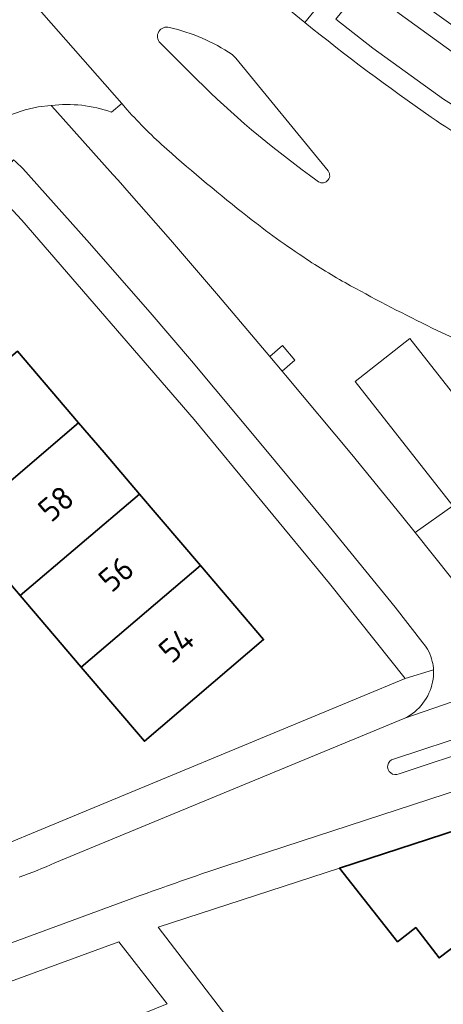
# Model space of a CAD drawing. Extents: x 150256 to 156914, y 461459 to 469481.
# Tile 651 of 656: x 154612 to 154636, y 468194 to 468251. Entities that reach past the tile are written whole.
import ezdxf
from ezdxf.enums import TextEntityAlignment as Align

# ---------------------------------------------------------------- set-up
doc = ezdxf.new("R2010")
doc.units = 0
doc.header["$LTSCALE"] = 0.75
for name, color, linetype, lineweight in [('B-RO-OG-BEBOUWING-GV', 6, 'CONTINUOUS', 35), ('B-RO-OG-BEBOUWING-T18', 1, 'CONTINUOUS', 18), ('B-RO-OG-TERREIN_CULTUURSCHEIDING-GV', 251, 'CONTINUOUS', 18), ('B-RO-VH-VERHARDING_ASFALT-GV', 251, 'CONTINUOUS', 18), ('B-RO-VH-VERHARDING_BETONSTRAATSTEEN-GV', 251, 'CONTINUOUS', 18), ('B-RO-VH-VERHARDING_TEGEL-GV', 251, 'CONTINUOUS', 18)]:
    doc.layers.add(name, color=color, linetype=linetype, lineweight=lineweight)
doc.styles.add('NLCS-ISO-M200-T18', font='NLCS-ISO.ttf', dxfattribs={"height": 360})

msp = doc.modelspace()

# ---------------------------------------------------------------- linework, layer by layer
at = {"layer": 'B-RO-OG-BEBOUWING-GV'}
for points in [[(154615.061, 468227.863), (154611.559, 468231.969), (154604.723, 468226.126), (154608.223, 468222.019)], [(154615.061, 468227.863), (154611.559, 468231.969), (154604.723, 468226.126), (154608.223, 468222.019)], [(154615.061, 468227.863), (154608.223, 468222.019), (154611.716, 468217.919), (154618.563, 468223.756), (154616.528, 468226.142)], [(154615.061, 468227.863), (154608.223, 468222.019), (154611.716, 468217.919), (154618.563, 468223.756), (154616.528, 468226.142)], [(154615.223, 468213.804), (154622.065, 468219.65), (154618.563, 468223.756), (154611.716, 468217.919)], [(154615.223, 468213.804), (154622.065, 468219.65), (154618.563, 468223.756), (154611.716, 468217.919)], [(154615.223, 468213.804), (154618.852, 468209.544), (154625.697, 468215.391), (154622.065, 468219.65)], [(154615.223, 468213.804), (154618.852, 468209.544), (154625.697, 468215.391), (154622.065, 468219.65)], [(154647.286, 468201.15), (154647.192, 468201.276), (154647.508, 468201.518), (154645.286, 468204.4), (154644.968, 468204.157), (154643.39, 468206.221), (154639.82, 468203.435), (154638.581, 468205.022), (154630.066, 468202.251), (154633.392, 468198.022), (154634.436, 468198.83), (154635.783, 468197.091), (154637.838, 468198.651), (154640.105, 468195.695)], [(154647.286, 468201.15), (154647.192, 468201.276), (154647.508, 468201.518), (154645.286, 468204.4), (154644.968, 468204.157), (154643.39, 468206.221), (154639.82, 468203.435), (154638.581, 468205.022), (154630.066, 468202.251), (154633.392, 468198.022), (154634.436, 468198.83), (154635.783, 468197.091), (154637.838, 468198.651), (154640.105, 468195.695)]]:
    msp.add_lwpolyline(points, close=True, dxfattribs=at)
at = {"layer": 'B-RO-OG-TERREIN_CULTUURSCHEIDING-GV'}
for points in [[(154627.241, 468251.552), (154628.07, 468250.877), (154631.218, 468254.758), (154634.238, 468252.394), (154638.138, 468249.575), (154640.105, 468248.332), (154642.123, 468247.273), (154645.184, 468245.972), (154646.463, 468245.505), (154648.349, 468244.919), (154651.897, 468244.038), (154655.51, 468243.425), (154657.455, 468243.242), (154659.458, 468243.206), (154661.262, 468243.27), (154657.896, 468244.122), (154654.756, 468245.125), (154655.105, 468246.172), (154665.309, 468244.078), (154665.04, 468243.44), (154668.76, 468243.708), (154675.921, 468244.866)], [(154627.241, 468251.552), (154628.07, 468250.877), (154631.218, 468254.758), (154634.238, 468252.394), (154638.138, 468249.575), (154640.105, 468248.332), (154642.123, 468247.273), (154645.184, 468245.972), (154646.463, 468245.505), (154648.349, 468244.919), (154651.897, 468244.038), (154655.51, 468243.425), (154657.455, 468243.242), (154659.458, 468243.206), (154661.262, 468243.27), (154657.896, 468244.122), (154654.756, 468245.125), (154655.105, 468246.172), (154665.309, 468244.078), (154665.04, 468243.44), (154668.76, 468243.708), (154675.921, 468244.866)], [(154645, 468240.724), (154645.366, 468241.919), (154643.807, 468242.483), (154640.516, 468243.882), (154638.229, 468245.081), (154636.036, 468246.467), (154631.983, 468249.397), (154629.84, 468251.075), (154631.415, 468253.016), (154633.486, 468251.395), (154637.437, 468248.539), (154639.48, 468247.248), (154641.587, 468246.143), (154644.725, 468244.809), (154646.097, 468244.31), (154646.463, 468245.505), (154645.184, 468245.972), (154642.123, 468247.273), (154640.105, 468248.332), (154638.138, 468249.575), (154634.238, 468252.394), (154631.218, 468254.758), (154628.07, 468250.877)], [(154645, 468240.724), (154645.366, 468241.919), (154643.807, 468242.483), (154640.516, 468243.882), (154638.229, 468245.081), (154636.036, 468246.467), (154631.983, 468249.397), (154629.84, 468251.075), (154631.415, 468253.016), (154633.486, 468251.395), (154637.437, 468248.539), (154639.48, 468247.248), (154641.587, 468246.143), (154644.725, 468244.809), (154646.097, 468244.31), (154646.463, 468245.505), (154645.184, 468245.972), (154642.123, 468247.273), (154640.105, 468248.332), (154638.138, 468249.575), (154634.238, 468252.394), (154631.218, 468254.758), (154628.07, 468250.877)], [(154613.492, 468246.105), (154613.692, 468245.865), (154617.041, 468242.138), (154617.333, 468241.806), (154618.1, 468240.934), (154620.35, 468238.375), (154623.112, 468235.166), (154626.063, 468231.672), (154626.783, 468232.294), (154627.499, 468231.457), (154626.769, 468230.836), (154626.965, 468230.604), (154630.759, 468226.042), (154633.624, 468222.535), (154634.414, 468221.548), (154636.579, 468223.077), (154630.957, 468230.229), (154634.102, 468232.701), (154639.85, 468225.387)], [(154613.492, 468246.105), (154613.692, 468245.865), (154617.041, 468242.138), (154617.333, 468241.806), (154618.1, 468240.934), (154620.35, 468238.375), (154623.112, 468235.166), (154626.063, 468231.672), (154626.783, 468232.294), (154627.499, 468231.457), (154626.769, 468230.836), (154626.965, 468230.604), (154630.759, 468226.042), (154633.624, 468222.535), (154634.414, 468221.548), (154636.579, 468223.077), (154630.957, 468230.229), (154634.102, 468232.701), (154639.85, 468225.387)], [(154617.866, 468245.848), (154617.546, 468246.227), (154616.96, 468245.727)], [(154617.866, 468245.848), (154617.546, 468246.227), (154616.96, 468245.727)], [(154636.426, 468232.828), (154635.389, 468233.306)], [(154636.426, 468232.828), (154635.389, 468233.306)], [(154642.952, 468226.029), (154642.711, 468226.065), (154642.015, 468226.916), (154639.85, 468225.387), (154646.294, 468217.189), (154642.225, 468215.893), (154636.579, 468223.077), (154634.414, 468221.548), (154636.522, 468218.913), (154638.127, 468216.865), (154638.924, 468217.487), (154639.605, 468216.583), (154638.89, 468215.892), (154639.384, 468215.262), (154639.441, 468215.152)], [(154642.952, 468226.029), (154642.711, 468226.065), (154642.015, 468226.916), (154639.85, 468225.387), (154646.294, 468217.189), (154642.225, 468215.893), (154636.579, 468223.077), (154634.414, 468221.548), (154636.522, 468218.913), (154638.127, 468216.865), (154638.924, 468217.487), (154639.605, 468216.583), (154638.89, 468215.892), (154639.384, 468215.262), (154639.441, 468215.152)], [(154610.923, 468188.83), (154617.094, 468191.071), (154616.374, 468192.921), (154620.148, 468194.445), (154617.378, 468198.021), (154602.97, 468192.746), (154603.318, 468192.009)], [(154610.923, 468188.83), (154617.094, 468191.071), (154616.374, 468192.921), (154620.148, 468194.445), (154617.378, 468198.021), (154602.97, 468192.746), (154603.318, 468192.009)]]:
    msp.add_lwpolyline(points, dxfattribs=at)
for points in [[(154645.366, 468241.919), (154646.097, 468244.31), (154644.725, 468244.809), (154641.587, 468246.143), (154639.48, 468247.248), (154637.437, 468248.539), (154633.486, 468251.395), (154631.415, 468253.016), (154629.84, 468251.075), (154631.983, 468249.397), (154636.036, 468246.467), (154638.229, 468245.081), (154640.516, 468243.882), (154643.807, 468242.483)], [(154645.366, 468241.919), (154646.097, 468244.31), (154644.725, 468244.809), (154641.587, 468246.143), (154639.48, 468247.248), (154637.437, 468248.539), (154633.486, 468251.395), (154631.415, 468253.016), (154629.84, 468251.075), (154631.983, 468249.397), (154636.036, 468246.467), (154638.229, 468245.081), (154640.516, 468243.882), (154643.807, 468242.483)], [(154639.85, 468225.387), (154634.102, 468232.701), (154630.957, 468230.229), (154636.579, 468223.077)], [(154639.85, 468225.387), (154634.102, 468232.701), (154630.957, 468230.229), (154636.579, 468223.077)]]:
    msp.add_lwpolyline(points, close=True, dxfattribs=at)
for points in [[(154628.07, 468250.877, 0.019187), (154635.335, 468245.432)], [(154628.07, 468250.877, 0.019187), (154635.335, 468245.432)], [(154616.96, 468245.727, 0.114783), (154613.492, 468246.105)], [(154616.96, 468245.727, 0.114783), (154613.492, 468246.105)], [(154618.966, 468244.69, -0.01507), (154617.866, 468245.848)], [(154618.966, 468244.69, -0.01507), (154617.866, 468245.848)], [(154635.335, 468245.432, 0.040358), (154639.98, 468242.751)], [(154635.335, 468245.432, 0.040358), (154639.98, 468242.751)], [(154620.132, 468243.597, -0.014607), (154618.966, 468244.69)], [(154620.132, 468243.597, -0.014607), (154618.966, 468244.69)], [(154624.774, 468239.719, -0.014309), (154620.132, 468243.597)], [(154624.774, 468239.719, -0.014309), (154620.132, 468243.597)], [(154628.169, 468237.266, -0.020484), (154624.774, 468239.719)], [(154628.169, 468237.266, -0.020484), (154624.774, 468239.719)], [(154630.7, 468235.737, -0.021691), (154628.169, 468237.266)], [(154630.7, 468235.737, -0.021691), (154628.169, 468237.266)], [(154635.389, 468233.306, -0.011772), (154630.7, 468235.737)], [(154635.389, 468233.306, -0.011772), (154630.7, 468235.737)]]:
    msp.add_lwpolyline(points, format="xyb", dxfattribs=at)
at = {"layer": 'B-RO-VH-VERHARDING_ASFALT-GV'}
for points in [[(154612.51, 468251.956), (154617.546, 468246.227), (154617.866, 468245.848)], [(154612.51, 468251.956), (154617.546, 468246.227), (154617.866, 468245.848)], [(154628.07, 468250.877), (154627.241, 468251.552)], [(154628.07, 468250.877), (154627.241, 468251.552)], [(154621.888, 468247.581), (154619.76, 468249.704)], [(154621.888, 468247.581), (154619.76, 468249.704)], [(154623.886, 468249.029), (154624.102, 468248.818), (154629.4, 468242.342)], [(154623.886, 468249.029), (154624.102, 468248.818), (154629.4, 468242.342)], [(154617.333, 468241.806), (154617.041, 468242.138), (154613.692, 468245.865), (154613.492, 468246.105), (154612.736, 468246.018), (154611.998, 468245.849), (154611.278, 468245.604), (154610.594, 468245.284), (154609.647, 468244.72), (154608.767, 468244.053), (154607.963, 468243.298), (154608.056, 468243.157)], [(154617.333, 468241.806), (154617.041, 468242.138), (154613.692, 468245.865), (154613.492, 468246.105), (154612.736, 468246.018), (154611.998, 468245.849), (154611.278, 468245.604), (154610.594, 468245.284), (154609.647, 468244.72), (154608.767, 468244.053), (154607.963, 468243.298), (154608.056, 468243.157)], [(154611.322, 468242.977), (154611.459, 468242.87), (154611.866, 468242.471), (154615.542, 468238.36), (154619.17, 468234.206), (154621.554, 468231.412), (154625.637, 468226.538), (154629.464, 468221.907), (154633.26, 468217.25), (154634.857, 468215.207)], [(154611.322, 468242.977), (154611.459, 468242.87), (154611.866, 468242.471), (154615.542, 468238.36), (154619.17, 468234.206), (154621.554, 468231.412), (154625.637, 468226.538), (154629.464, 468221.907), (154633.26, 468217.25), (154634.857, 468215.207)], [(154628.781, 468241.774), (154628.335, 468242.097)], [(154628.781, 468241.774), (154628.335, 468242.097)], [(154639.441, 468215.152), (154639.384, 468215.262), (154638.89, 468215.892), (154638.127, 468216.865), (154636.522, 468218.913), (154634.414, 468221.548), (154633.624, 468222.535), (154630.759, 468226.042), (154626.965, 468230.604), (154626.769, 468230.836), (154626.063, 468231.672), (154623.112, 468235.166), (154620.35, 468238.375), (154618.1, 468240.934), (154617.333, 468241.806)], [(154639.441, 468215.152), (154639.384, 468215.262), (154638.89, 468215.892), (154638.127, 468216.865), (154636.522, 468218.913), (154634.414, 468221.548), (154633.624, 468222.535), (154630.759, 468226.042), (154626.965, 468230.604), (154626.769, 468230.836), (154626.063, 468231.672), (154623.112, 468235.166), (154620.35, 468238.375), (154618.1, 468240.934), (154617.333, 468241.806)], [(154635.389, 468233.306), (154636.426, 468232.828), (154637.425, 468232.403), (154637.527, 468232.363), (154637.617, 468232.302), (154637.694, 468232.222), (154637.752, 468232.127), (154642.015, 468226.916), (154642.711, 468226.065), (154642.952, 468226.029), (154643.609, 468226.507), (154644.836, 468227.399), (154645.399, 468227.809)], [(154635.389, 468233.306), (154636.426, 468232.828), (154637.425, 468232.403), (154637.527, 468232.363), (154637.617, 468232.302), (154637.694, 468232.222), (154637.752, 468232.127), (154642.015, 468226.916), (154642.711, 468226.065), (154642.952, 468226.029), (154643.609, 468226.507), (154644.836, 468227.399), (154645.399, 468227.809)], [(154625.043, 468202.888), (154645.393, 468209.531), (154645.461, 468209.552), (154645.533, 468209.572), (154653.585, 468211.964), (154649.934, 468216.81)], [(154625.043, 468202.888), (154645.393, 468209.531), (154645.461, 468209.552), (154645.533, 468209.572), (154653.585, 468211.964), (154649.934, 468216.81)], [(154649.681, 468216.169), (154643.024, 468214.048), (154633.818, 468210.872), (154613.703, 468202.564)], [(154649.681, 468216.169), (154643.024, 468214.048), (154633.818, 468210.872), (154613.703, 468202.564)], [(154633.818, 468210.872), (154643.024, 468214.048)], [(154633.818, 468210.872), (154643.024, 468214.048)], [(154633.17, 468208.523), (154637.924, 468210.096)], [(154633.17, 468208.523), (154637.924, 468210.096)], [(154638.222, 468209.245), (154633.481, 468207.673)], [(154638.222, 468209.245), (154633.481, 468207.673)], [(154604.003, 468195.306), (154618.55, 468200.652)], [(154604.003, 468195.306), (154618.55, 468200.652)]]:
    msp.add_lwpolyline(points, dxfattribs=at)
for points in [[(154619.76, 468249.704, -0.790807), (154620.285, 468250.586)], [(154619.76, 468249.704, -0.790807), (154620.285, 468250.586)], [(154620.285, 468250.586, -0.095321), (154623.886, 468249.029)], [(154620.285, 468250.586, -0.095321), (154623.886, 468249.029)], [(154635.335, 468245.432, -0.019187), (154628.07, 468250.877)], [(154635.335, 468245.432, -0.019187), (154628.07, 468250.877)], [(154628.335, 468242.097, -0.039317), (154621.888, 468247.581)], [(154628.335, 468242.097, -0.039317), (154621.888, 468247.581)], [(154617.866, 468245.848, 0.01507), (154618.966, 468244.69)], [(154617.866, 468245.848, 0.01507), (154618.966, 468244.69)], [(154639.98, 468242.751, -0.040358), (154635.335, 468245.432)], [(154639.98, 468242.751, -0.040358), (154635.335, 468245.432)], [(154618.966, 468244.69, 0.014607), (154620.132, 468243.597)], [(154618.966, 468244.69, 0.014607), (154620.132, 468243.597)], [(154620.132, 468243.597, 0.014309), (154624.774, 468239.719)], [(154620.132, 468243.597, 0.014309), (154624.774, 468239.719)], [(154629.4, 468242.342, -0.94772), (154628.781, 468241.774)], [(154629.4, 468242.342, -0.94772), (154628.781, 468241.774)], [(154624.774, 468239.719, 0.020484), (154628.169, 468237.266)], [(154624.774, 468239.719, 0.020484), (154628.169, 468237.266)], [(154628.169, 468237.266, 0.021691), (154630.7, 468235.737)], [(154628.169, 468237.266, 0.021691), (154630.7, 468235.737)], [(154630.7, 468235.737, 0.011772), (154635.389, 468233.306)], [(154630.7, 468235.737, 0.011772), (154635.389, 468233.306)], [(154634.857, 468215.207, -0.112989), (154635.391, 468214.142)], [(154634.857, 468215.207, -0.112989), (154635.391, 468214.142)], [(154635.391, 468214.142, -0.048535), (154635.463, 468213.649)], [(154635.391, 468214.142, -0.048535), (154635.463, 468213.649)], [(154635.463, 468213.649, -0.067394), (154635.412, 468212.951)], [(154635.463, 468213.649, -0.067394), (154635.412, 468212.951)], [(154635.412, 468212.951, -0.114285), (154634.852, 468211.73)], [(154635.412, 468212.951, -0.114285), (154634.852, 468211.73)], [(154634.852, 468211.73, -0.11416), (154633.818, 468210.872)], [(154634.852, 468211.73, -0.11416), (154633.818, 468210.872)], [(154633.481, 468207.673, -1.111856), (154633.17, 468208.523)], [(154633.481, 468207.673, -1.111856), (154633.17, 468208.523)], [(154618.55, 468200.652, -0.00769), (154625.043, 468202.888)], [(154618.55, 468200.652, -0.00769), (154625.043, 468202.888)], [(154613.703, 468202.564, -0.026303), (154611.649, 468201.73)], [(154613.703, 468202.564, -0.026303), (154611.649, 468201.73)]]:
    msp.add_lwpolyline(points, format="xyb", dxfattribs=at)
at = {"layer": 'B-RO-VH-VERHARDING_BETONSTRAATSTEEN-GV'}
for points in [[(154616.96, 468245.727), (154617.546, 468246.227), (154612.51, 468251.956), (154607.902, 468257.196), (154607.344, 468256.679)], [(154616.96, 468245.727), (154617.546, 468246.227), (154612.51, 468251.956), (154607.902, 468257.196), (154607.344, 468256.679)], [(154619.76, 468249.704), (154621.888, 468247.581)], [(154619.76, 468249.704), (154621.888, 468247.581)], [(154629.4, 468242.342), (154624.102, 468248.818), (154623.886, 468249.029)], [(154629.4, 468242.342), (154624.102, 468248.818), (154623.886, 468249.029)], [(154608.056, 468243.157), (154607.963, 468243.298), (154608.767, 468244.053), (154609.647, 468244.72), (154610.594, 468245.284), (154611.278, 468245.604), (154611.998, 468245.849), (154612.736, 468246.018), (154613.492, 468246.105)], [(154608.056, 468243.157), (154607.963, 468243.298), (154608.767, 468244.053), (154609.647, 468244.72), (154610.594, 468245.284), (154611.278, 468245.604), (154611.998, 468245.849), (154612.736, 468246.018), (154613.492, 468246.105)], [(154628.335, 468242.097), (154628.781, 468241.774)], [(154628.335, 468242.097), (154628.781, 468241.774)], [(154635.463, 468213.649), (154633.832, 468213.149), (154610.537, 468203.499), (154606.672, 468201.899), (154602.301, 468200.084), (154599.382, 468198.872)], [(154635.463, 468213.649), (154633.832, 468213.149), (154610.537, 468203.499), (154606.672, 468201.899), (154602.301, 468200.084), (154599.382, 468198.872)], [(154613.703, 468202.564), (154633.818, 468210.872)], [(154613.703, 468202.564), (154633.818, 468210.872)], [(154637.924, 468210.096), (154633.17, 468208.523)], [(154637.924, 468210.096), (154633.17, 468208.523)], [(154645.533, 468209.572), (154645.461, 468209.552), (154645.393, 468209.531), (154625.043, 468202.888)], [(154645.533, 468209.572), (154645.461, 468209.552), (154645.393, 468209.531), (154625.043, 468202.888)], [(154633.481, 468207.673), (154638.222, 468209.245)], [(154633.481, 468207.673), (154638.222, 468209.245)], [(154625.101, 468190.7), (154625.587, 468191.07), (154619.637, 468198.862), (154630.066, 468202.251), (154638.581, 468205.022)], [(154625.101, 468190.7), (154625.587, 468191.07), (154619.637, 468198.862), (154630.066, 468202.251), (154638.581, 468205.022)], [(154618.55, 468200.652), (154604.003, 468195.306)], [(154618.55, 468200.652), (154604.003, 468195.306)], [(154602.133, 468194.62), (154602.97, 468192.746), (154617.378, 468198.021), (154620.148, 468194.445), (154616.374, 468192.921), (154617.094, 468191.071), (154618.285, 468191.503)], [(154602.133, 468194.62), (154602.97, 468192.746), (154617.378, 468198.021), (154620.148, 468194.445), (154616.374, 468192.921), (154617.094, 468191.071), (154618.285, 468191.503)]]:
    msp.add_lwpolyline(points, dxfattribs=at)
for points in [[(154620.285, 468250.586, 0.790807), (154619.76, 468249.704)], [(154620.285, 468250.586, 0.790807), (154619.76, 468249.704)], [(154623.886, 468249.029, 0.095321), (154620.285, 468250.586)], [(154623.886, 468249.029, 0.095321), (154620.285, 468250.586)], [(154621.888, 468247.581, 0.039317), (154628.335, 468242.097)], [(154621.888, 468247.581, 0.039317), (154628.335, 468242.097)], [(154613.492, 468246.105, -0.114783), (154616.96, 468245.727)], [(154613.492, 468246.105, -0.114783), (154616.96, 468245.727)], [(154628.781, 468241.774, 0.94772), (154629.4, 468242.342)], [(154628.781, 468241.774, 0.94772), (154629.4, 468242.342)], [(154635.412, 468212.951, 0.067394), (154635.463, 468213.649)], [(154635.412, 468212.951, 0.067394), (154635.463, 468213.649)], [(154634.852, 468211.73, 0.114285), (154635.412, 468212.951)], [(154634.852, 468211.73, 0.114285), (154635.412, 468212.951)], [(154633.818, 468210.872, 0.11416), (154634.852, 468211.73)], [(154633.818, 468210.872, 0.11416), (154634.852, 468211.73)], [(154633.17, 468208.523, 1.111856), (154633.481, 468207.673)], [(154633.17, 468208.523, 1.111856), (154633.481, 468207.673)], [(154625.043, 468202.888, 0.00769), (154618.55, 468200.652)], [(154625.043, 468202.888, 0.00769), (154618.55, 468200.652)], [(154611.649, 468201.73, 0.026303), (154613.703, 468202.564)], [(154611.649, 468201.73, 0.026303), (154613.703, 468202.564)]]:
    msp.add_lwpolyline(points, format="xyb", dxfattribs=at)
msp.add_lwpolyline([(154626.063, 468231.672), (154626.769, 468230.836), (154627.499, 468231.457), (154626.783, 468232.294)], close=True, dxfattribs=at)
msp.add_lwpolyline([(154626.063, 468231.672), (154626.769, 468230.836), (154627.499, 468231.457), (154626.783, 468232.294)], close=True, dxfattribs=at)
at = {"layer": 'B-RO-VH-VERHARDING_TEGEL-GV'}
msp.add_lwpolyline([(154634.857, 468215.207), (154633.26, 468217.25), (154629.464, 468221.907), (154625.637, 468226.538), (154621.554, 468231.412), (154619.17, 468234.206), (154615.542, 468238.36), (154611.866, 468242.471), (154611.459, 468242.87), (154611.322, 468242.977), (154610.011, 468241.434), (154611.8, 468239.513), (154621.71, 468228.043), (154629.493, 468218.61), (154633.832, 468213.149), (154635.463, 468213.649)], dxfattribs=at)
msp.add_lwpolyline([(154634.857, 468215.207), (154633.26, 468217.25), (154629.464, 468221.907), (154625.637, 468226.538), (154621.554, 468231.412), (154619.17, 468234.206), (154615.542, 468238.36), (154611.866, 468242.471), (154611.459, 468242.87), (154611.322, 468242.977), (154610.011, 468241.434), (154611.8, 468239.513), (154621.71, 468228.043), (154629.493, 468218.61), (154633.832, 468213.149), (154635.463, 468213.649)], dxfattribs=at)
for points in [[(154635.391, 468214.142, 0.112989), (154634.857, 468215.207)], [(154635.391, 468214.142, 0.112989), (154634.857, 468215.207)], [(154635.463, 468213.649, 0.048535), (154635.391, 468214.142)], [(154635.463, 468213.649, 0.048535), (154635.391, 468214.142)]]:
    msp.add_lwpolyline(points, format="xyb", dxfattribs=at)

# ---------------------------------------------------------------- texts
at = {"layer": 'B-RO-OG-BEBOUWING-T18', "style": 'NLCS-ISO-M200-T18'}
for s, p in [('58', (154613.769, 468223.213)), ('58', (154613.769, 468223.213)), ('56', (154617.227, 468219.158)), ('56', (154617.227, 468219.158)), ('54', (154620.693, 468215.095)), ('54', (154620.693, 468215.095))]:
    msp.add_text(s, height=1.35, rotation=40.5, dxfattribs=at).set_placement(p, align=Align.MIDDLE)

doc.saveas('drawing.dxf')
